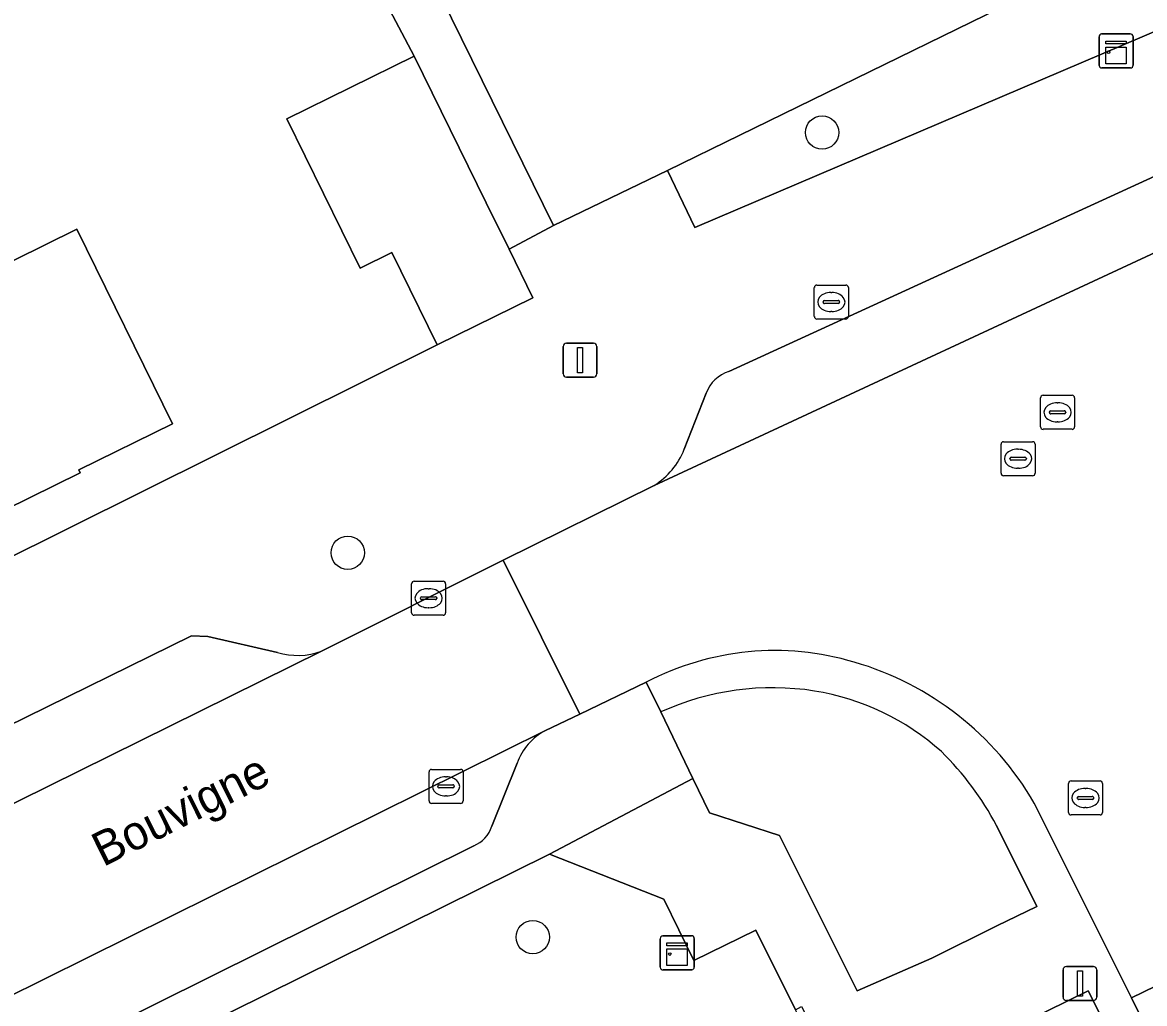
# Model space of a CAD drawing. Extents: x 157793 to 159380, y 380877 to 382313.
# Drawn here: x 158414.16 to 158447.14, y 381538.76 to 381567.59 of the extents above; entities that cross this region are included whole.
import ezdxf

# ---------------------------------------------------------------- set-up
doc = ezdxf.new("R2010")
doc.units = 0
for name, color, linetype in [('IMGEO_Boom', 7, 'Continuous'), ('IMGEO_Erf', 7, 'Continuous'), ('IMGEO_Groenvoorziening', 7, 'Continuous'), ('IMGEO_Kast', 7, 'Continuous'), ('IMGEO_Kolk', 7, 'Continuous'), ('IMGEO_Lichtmast', 7, 'Continuous'), ('IMGEO_Openbare_ruimte_label', 7, 'Continuous'), ('IMGEO_Pand', 7, 'Continuous'), ('IMGEO_Parkeervlak_open', 7, 'Continuous'), ('IMGEO_Rijbaan_lokaal_open', 7, 'Continuous'), ('IMGEO_Rioolput', 7, 'Continuous'), ('IMGEO_Voetpad_open', 7, 'Continuous')]:
    doc.layers.add(name, color=color, linetype=linetype)

msp = doc.modelspace()

# ---------------------------------------------------------------- linework, layer by layer
at = {"layer": 'IMGEO_Boom'}
for centre in [(158437.66, 381564.35), (158423.719, 381552.003), (158429.156, 381540.709)]:
    msp.add_circle(centre, 0.489, dxfattribs=at)
at = {"layer": 'IMGEO_Erf'}
for points in [[(158425.776, 381599.417), (158422.942, 381605.198), (158411.065, 381599.177), (158412.469, 381596.231), (158415.215, 381597.582), (158416.54, 381594.89), (158417.931, 381592.064), (158415.184, 381590.713), (158418.139, 381584.941), (158419.717, 381585.718), (158421.009, 381583.093), (158422.436, 381580.192), (158420.872, 381579.423), (158423.781, 381573.72), (158426.494, 381575.071), (158427.806, 381572.436), (158429.176, 381569.685), (158426.462, 381568.334), (158429.764, 381561.616), (158433.119, 381563.236), (158447.999, 381570.514), (158450.936, 381572.009), (158451.438, 381572.537), (158451.915, 381573.494)], [(158402.431, 381546.2), (158404.729, 381547.357), (158426.352, 381558.111), (158425.02, 381560.822), (158424.087, 381560.364), (158421.931, 381564.753), (158425.676, 381566.593), (158424.145, 381569.492), (158423.959, 381569.4), (158423.72, 381569.282), (158421.348, 381568.115), (158421.22, 381568.376), (158419.876, 381571.109), (158421.373, 381571.845), (158420.075, 381574.528), (158417.431, 381573.226), (158416.175, 381575.779), (158414.696, 381578.783)], [(158413.001, 381560.152), (158415.756, 381561.507), (158418.568, 381555.792), (158415.814, 381554.437), (158415.858, 381554.347), (158408.502, 381550.727)]]:
    msp.add_lwpolyline(points, dxfattribs=at)
at = {"layer": 'IMGEO_Groenvoorziening'}
for points in [[(158433.921, 381561.556), (158447.734, 381567.451), (158447.859, 381567.769), (158447.922, 381567.93), (158448.47, 381569.33), (158447.999, 381570.514), (158433.119, 381563.236)], [(158428.618, 381533.96), (158437.073, 381538.18), (158436.876, 381538.575), (158435.711, 381540.909), (158433.89, 381540.02), (158433.008, 381541.825), (158429.645, 381543.144), (158399.498, 381528.222), (158403, 381521.175)], [(158445.475, 381539.134), (158440.085, 381536.477), (158446.012, 381524.748), (158451.362, 381527.404)]]:
    msp.add_lwpolyline(points, close=True, dxfattribs=at)
msp.add_lwpolyline([(158432.92, 381547.325), (158433.86, 381545.373), (158434.347, 381544.362), (158436.411, 381543.694), (158438.687, 381539.128), (158440.882, 381540.09), (158442.796, 381541.042), (158443.973, 381541.608), (158442.789, 381543.991)], dxfattribs=at)
for centre, radius, start, end in [((158436.203, 381540.106), 7.931, 81.0505, 114.4561), ((158436.267, 381540.687), 7.347, 48.167, 80.836), ((158434.871, 381539.763), 8.976, 28.0973, 45.4564)]:
    msp.add_arc(centre, radius, start, end, dxfattribs=at)
at = {"layer": 'IMGEO_Kast'}
for p, q in [((158445.8, 381566.323), (158445.8, 381567.164)), ((158445.8, 381567.164), (158445.8, 381566.323)), ((158445.875, 381567.248), (158446.716, 381567.248)), ((158446.716, 381567.248), (158445.875, 381567.248)), ((158446.8, 381567.173), (158446.8, 381566.332)), ((158446.8, 381566.332), (158446.8, 381567.173)), ((158446.725, 381566.248), (158445.884, 381566.248)), ((158445.884, 381566.248), (158446.725, 381566.248)), ((158432.979, 381540.747), (158433.82, 381540.747)), ((158433.82, 381540.747), (158432.979, 381540.747)), ((158432.904, 381539.822), (158432.904, 381540.663)), ((158432.904, 381540.663), (158432.904, 381539.822)), ((158433.904, 381540.672), (158433.904, 381539.831)), ((158433.904, 381539.831), (158433.904, 381540.672)), ((158433.829, 381539.747), (158432.988, 381539.747)), ((158432.988, 381539.747), (158433.829, 381539.747))]:
    msp.add_line(p, q, dxfattribs=at)
for points in [[(158445.995, 381567.038), (158446.595, 381567.038), (158446.595, 381566.953), (158445.995, 381566.953), (158445.995, 381567.038)], [(158445.995, 381566.863), (158446.595, 381566.863), (158446.595, 381566.374), (158445.995, 381566.374), (158445.995, 381566.863)], [(158433.099, 381540.537), (158433.699, 381540.537), (158433.699, 381540.452), (158433.099, 381540.452), (158433.099, 381540.537)], [(158433.099, 381540.362), (158433.699, 381540.362), (158433.699, 381539.873), (158433.099, 381539.873), (158433.099, 381540.362)]]:
    msp.add_lwpolyline(points, dxfattribs=at)
for centre in [(158446.079, 381566.712), (158433.183, 381540.211)]:
    msp.add_circle(centre, 0.0377, dxfattribs=at)
for centre, start, end in [((158445.878, 381567.17), 92.4484, 184.2845), ((158445.878, 381567.17), 92.4484, 184.2845), ((158446.722, 381567.17), 2.4484, 94.2845), ((158446.722, 381567.17), 2.4484, 94.2845), ((158445.878, 381566.326), 182.4484, 274.2845), ((158445.878, 381566.326), 182.4484, 274.2845), ((158446.722, 381566.326), 272.4484, 4.2845), ((158446.722, 381566.326), 272.4484, 4.2845), ((158432.982, 381540.669), 92.4484, 184.2845), ((158432.982, 381540.669), 92.4484, 184.2845), ((158433.826, 381540.669), 2.4484, 94.2845), ((158433.826, 381540.669), 2.4484, 94.2845), ((158432.982, 381539.825), 182.4484, 274.2845), ((158432.982, 381539.825), 182.4484, 274.2845), ((158433.826, 381539.825), 272.4484, 4.2845), ((158433.826, 381539.825), 272.4484, 4.2845)]:
    msp.add_arc(centre, 0.0779, start, end, dxfattribs=at)
at = {"layer": 'IMGEO_Kolk'}
for p, q in [((158425.596, 381550.242), (158425.596, 381551.094)), ((158425.671, 381551.168), (158426.523, 381551.168)), ((158426.084, 381550.948), (158426.109, 381550.948)), ((158426.597, 381551.094), (158426.597, 381550.242)), ((158425.855, 381550.662), (158425.855, 381550.674)), ((158426.293, 381550.625), (158425.895, 381550.625)), ((158425.898, 381550.711), (158426.296, 381550.711)), ((158426.339, 381550.674), (158426.339, 381550.662)), ((158426.107, 381550.388), (158426.082, 381550.388)), ((158426.523, 381550.168), (158425.671, 381550.168)), ((158426.109, 381544.712), (158426.109, 381545.564)), ((158426.184, 381545.638), (158427.036, 381545.638)), ((158426.597, 381545.418), (158426.622, 381545.418)), ((158427.11, 381545.564), (158427.11, 381544.712)), ((158426.368, 381545.132), (158426.368, 381545.144)), ((158426.806, 381545.095), (158426.408, 381545.095)), ((158426.411, 381545.181), (158426.809, 381545.181)), ((158426.852, 381545.144), (158426.852, 381545.132)), ((158426.62, 381544.858), (158426.595, 381544.858)), ((158427.036, 381544.638), (158426.184, 381544.638))]:
    msp.add_line(p, q, dxfattribs=at)
for points in [[(158425.596, 381550.242), (158425.596, 381551.094)], [(158425.671, 381551.168), (158426.523, 381551.168)], [(158426.597, 381551.094), (158426.597, 381550.242)], [(158426.523, 381550.168), (158425.671, 381550.168)], [(158426.109, 381544.712), (158426.109, 381545.564)], [(158426.184, 381545.638), (158427.036, 381545.638)], [(158427.11, 381545.564), (158427.11, 381544.712)], [(158427.036, 381544.638), (158426.184, 381544.638)]]:
    msp.add_lwpolyline(points, dxfattribs=at)
for centre, radius, start, end in [((158425.673, 381551.092), 0.0765, 91.552, 178.448), ((158425.673, 381551.092), 0.0765, 91.552, 178.448), ((158426.521, 381551.092), 0.0765, 1.552, 88.448), ((158426.521, 381551.092), 0.0765, 1.552, 88.448), ((158425.895, 381550.671), 0.0403, 85.8775, 175.7526), ((158425.892, 381550.661), 0.0366, 178.938, 274.7102), ((158426.296, 381550.668), 0.043, 264.8664, 352.4533), ((158426.3, 381550.673), 0.0386, 1.7309, 96.639), ((158425.673, 381550.244), 0.0765, 181.552, 268.448), ((158425.673, 381550.244), 0.0765, 181.552, 268.448), ((158426.521, 381550.244), 0.0765, 271.552, 358.448), ((158426.521, 381550.244), 0.0765, 271.552, 358.448), ((158426.186, 381545.562), 0.0765, 91.552, 178.448), ((158426.186, 381545.562), 0.0765, 91.552, 178.448), ((158427.034, 381545.562), 0.0765, 1.552, 88.448), ((158427.034, 381545.562), 0.0765, 1.552, 88.448), ((158426.408, 381545.141), 0.0403, 85.8775, 175.7526), ((158426.405, 381545.131), 0.0366, 178.938, 274.7102), ((158426.809, 381545.138), 0.043, 264.8664, 352.4533), ((158426.813, 381545.143), 0.0386, 1.7309, 96.639), ((158426.186, 381544.714), 0.0765, 181.552, 268.448), ((158426.186, 381544.714), 0.0765, 181.552, 268.448), ((158427.034, 381544.714), 0.0765, 271.552, 358.448), ((158427.034, 381544.714), 0.0765, 271.552, 358.448)]:
    msp.add_arc(centre, radius, start, end, dxfattribs=at)
for centre, major_axis, ratio, start_param, end_param in [((158426.083, 381550.668), (-0.387, 0.002), 0.722429, 4.712389, 7.853982), ((158426.108, 381550.668), (-0.39, 0.002), 0.717154, 1.570796, 4.712389), ((158426.596, 381545.138), (-0.387, 0.002), 0.722429, 4.712389, 7.853982), ((158426.621, 381545.138), (-0.39, 0.002), 0.717154, 1.570796, 4.712389)]:
    msp.add_ellipse(centre, major_axis=major_axis, ratio=ratio, start_param=start_param, end_param=end_param, dxfattribs=at)
at = {"layer": 'IMGEO_Lichtmast'}
for p, q in [((158430.053, 381557.264), (158430.053, 381558.064)), ((158430.053, 381558.064), (158430.053, 381557.264)), ((158430.153, 381558.164), (158430.943, 381558.164)), ((158430.943, 381558.164), (158430.153, 381558.164)), ((158431.043, 381558.064), (158431.043, 381557.264)), ((158431.043, 381557.264), (158431.043, 381558.064)), ((158430.943, 381557.164), (158430.153, 381557.164)), ((158430.153, 381557.164), (158430.943, 381557.164)), ((158444.741, 381538.945), (158444.741, 381539.745)), ((158444.741, 381539.745), (158444.741, 381538.945)), ((158444.841, 381539.845), (158445.631, 381539.845)), ((158445.631, 381539.845), (158444.841, 381539.845)), ((158445.731, 381539.745), (158445.731, 381538.945)), ((158445.731, 381538.945), (158445.731, 381539.745)), ((158445.631, 381538.845), (158444.841, 381538.845)), ((158444.841, 381538.845), (158445.631, 381538.845))]:
    msp.add_line(p, q, dxfattribs=at)
for points in [[(158430.473, 381558.039), (158430.623, 381558.039), (158430.623, 381557.289), (158430.473, 381557.289), (158430.473, 381558.039)], [(158445.161, 381539.72), (158445.311, 381539.72), (158445.311, 381538.97), (158445.161, 381538.97), (158445.161, 381539.72)]]:
    msp.add_lwpolyline(points, dxfattribs=at)
for centre, start, end in [((158430.153, 381558.064), 90, 180), ((158430.153, 381558.064), 90, 180), ((158430.943, 381558.064), 0, 90), ((158430.943, 381558.064), 360, 90), ((158430.153, 381557.264), 180, 270), ((158430.153, 381557.264), 180, 270), ((158430.943, 381557.264), 270, 0), ((158430.943, 381557.264), 270, 0), ((158444.841, 381539.745), 90, 180), ((158444.841, 381539.745), 90, 180), ((158445.631, 381539.745), 0, 90), ((158445.631, 381539.745), 360, 90), ((158444.841, 381538.945), 180, 270), ((158444.841, 381538.945), 180, 270), ((158445.631, 381538.945), 270, 0), ((158445.631, 381538.945), 270, 0)]:
    msp.add_arc(centre, 0.1, start, end, dxfattribs=at)
at = {"layer": 'IMGEO_Pand'}
for points in [[(158425.676, 381566.593), (158421.931, 381564.753), (158424.087, 381560.364), (158425.02, 381560.822), (158426.352, 381558.111), (158429.164, 381559.493), (158428.463, 381560.919), (158427.792, 381562.285)], [(158413.001, 381560.152), (158403.471, 381555.466), (158404.84, 381552.685), (158407.012, 381553.754), (158408.502, 381550.727), (158415.858, 381554.347), (158415.814, 381554.437), (158418.568, 381555.792), (158415.756, 381561.507)]]:
    msp.add_lwpolyline(points, close=True, dxfattribs=at)
at = {"layer": 'IMGEO_Parkeervlak_open'}
for points in [[(158485.578, 381579.425), (158451.929, 381565.129), (158434.923, 381557.328)], [(158432.728, 381553.983), (158449.698, 381561.875), (158452.802, 381563.201), (158489.186, 381578.677)], [(158434.249, 381556.691), (158433.606, 381555.044)], [(158421.654, 381549.075), (158419.606, 381549.543), (158419.13, 381549.562), (158408.21, 381544.191)], [(158406.043, 381540.758), (158422.95, 381549.11)], [(158429.532, 381546.784), (158376.866, 381520.672)], [(158427.954, 381543.967), (158428.698, 381545.819)], [(158380.846, 381520.256), (158427.421, 381543.393)]]:
    msp.add_lwpolyline(points, dxfattribs=at)
for centre, radius, start, end in [((158435.224, 381556.334), 1.038, 106.8578, 159.9089), ((158431.556, 381555.847), 2.202, 302.1691, 338.614), ((158422.249, 381551.049), 2.062, 253.2242, 289.8697), ((158430.374, 381545.213), 1.782, 118.1966, 160.1331), ((158427.077, 381544.247), 0.921, 291.958, 342.2842)]:
    msp.add_arc(centre, radius, start, end, dxfattribs=at)
at = {"layer": 'IMGEO_Rijbaan_lokaal_open'}
for points in [[(158450.953, 381556.769), (158454.919, 381558.631), (158452.802, 381563.201), (158449.698, 381561.875), (158432.728, 381553.983), (158428.291, 381551.786), (158430.537, 381547.261), (158432.492, 381548.198)], [(158443.893, 381544.648), (158446.748, 381538.923), (158451.325, 381541.148), (158449.138, 381545.572), (158447.967, 381547.942)], [(158464.439, 381514.502), (158464.363, 381514.655), (158451.325, 381541.148), (158446.748, 381538.923), (158452.319, 381527.669), (158456.407, 381519.386), (158458.407, 381515.345), (158458.491, 381515.176)]]:
    msp.add_lwpolyline(points, dxfattribs=at)
msp.add_lwpolyline([(158429.532, 381546.784), (158430.537, 381547.261), (158428.291, 381551.786), (158422.95, 381549.11), (158406.043, 381540.758), (158405.49, 381540.487), (158405.162, 381540.325), (158390.456, 381533.119), (158390.104, 381532.932), (158364.219, 381519.993), (158323.239, 381499.498), (158325.561, 381495.049), (158366.656, 381515.626), (158376.866, 381520.672)], close=True, dxfattribs=at)
for centre, radius, start, end in [((158436.271, 381540.998), 8.131, 73.3112, 117.6942), ((158436.114, 381540.158), 8.982, 29.9943, 73.8935)]:
    msp.add_arc(centre, radius, start, end, dxfattribs=at)
at = {"layer": 'IMGEO_Rioolput'}
for p, q in [((158437.507, 381559.87), (158438.359, 381559.87)), ((158437.432, 381558.944), (158437.432, 381559.796)), ((158437.92, 381559.65), (158437.945, 381559.65)), ((158438.433, 381559.796), (158438.433, 381558.944)), ((158437.691, 381559.364), (158437.691, 381559.376)), ((158438.129, 381559.327), (158437.731, 381559.327)), ((158437.734, 381559.413), (158438.132, 381559.413)), ((158438.175, 381559.376), (158438.175, 381559.364)), ((158438.359, 381558.87), (158437.507, 381558.87)), ((158437.943, 381559.09), (158437.918, 381559.09)), ((158444.079, 381555.704), (158444.079, 381556.556)), ((158444.154, 381556.63), (158445.006, 381556.63)), ((158445.08, 381556.556), (158445.08, 381555.704)), ((158444.567, 381556.41), (158444.592, 381556.41)), ((158444.338, 381556.124), (158444.338, 381556.136)), ((158444.776, 381556.087), (158444.378, 381556.087)), ((158444.381, 381556.173), (158444.779, 381556.173)), ((158444.822, 381556.136), (158444.822, 381556.124)), ((158445.006, 381555.63), (158444.154, 381555.63)), ((158444.59, 381555.85), (158444.565, 381555.85)), ((158442.995, 381555.265), (158443.847, 381555.265)), ((158442.92, 381554.339), (158442.92, 381555.191)), ((158443.408, 381555.045), (158443.433, 381555.045)), ((158443.921, 381555.191), (158443.921, 381554.339)), ((158443.179, 381554.759), (158443.179, 381554.771)), ((158443.617, 381554.722), (158443.219, 381554.722)), ((158443.222, 381554.808), (158443.62, 381554.808)), ((158443.663, 381554.771), (158443.663, 381554.759)), ((158443.847, 381554.265), (158442.995, 381554.265)), ((158443.431, 381554.485), (158443.406, 381554.485)), ((158444.9, 381544.373), (158444.9, 381545.225)), ((158444.975, 381545.299), (158445.827, 381545.299)), ((158445.388, 381545.079), (158445.413, 381545.079)), ((158445.901, 381545.225), (158445.901, 381544.373)), ((158445.159, 381544.793), (158445.159, 381544.805)), ((158445.597, 381544.756), (158445.199, 381544.756)), ((158445.202, 381544.842), (158445.6, 381544.842)), ((158445.643, 381544.805), (158445.643, 381544.793)), ((158445.411, 381544.519), (158445.386, 381544.519)), ((158445.827, 381544.299), (158444.975, 381544.299))]:
    msp.add_line(p, q, dxfattribs=at)
for points in [[(158437.507, 381559.87), (158438.359, 381559.87)], [(158437.432, 381558.944), (158437.432, 381559.796)], [(158438.433, 381559.796), (158438.433, 381558.944)], [(158438.359, 381558.87), (158437.507, 381558.87)], [(158444.079, 381555.704), (158444.079, 381556.556)], [(158444.154, 381556.63), (158445.006, 381556.63)], [(158445.08, 381556.556), (158445.08, 381555.704)], [(158445.006, 381555.63), (158444.154, 381555.63)], [(158442.995, 381555.265), (158443.847, 381555.265)], [(158442.92, 381554.339), (158442.92, 381555.191)], [(158443.921, 381555.191), (158443.921, 381554.339)], [(158443.847, 381554.265), (158442.995, 381554.265)], [(158444.9, 381544.373), (158444.9, 381545.225)], [(158444.975, 381545.299), (158445.827, 381545.299)], [(158445.901, 381545.225), (158445.901, 381544.373)], [(158445.827, 381544.299), (158444.975, 381544.299)]]:
    msp.add_lwpolyline(points, dxfattribs=at)
for centre, radius, start, end in [((158437.509, 381559.794), 0.0765, 91.552, 178.448), ((158437.509, 381559.794), 0.0765, 91.552, 178.448), ((158438.357, 381559.794), 0.0765, 1.552, 88.448), ((158438.357, 381559.794), 0.0765, 1.552, 88.448), ((158437.731, 381559.373), 0.0403, 85.8775, 175.7526), ((158437.728, 381559.363), 0.0366, 178.938, 274.7102), ((158438.132, 381559.37), 0.043, 264.8664, 352.4533), ((158438.136, 381559.375), 0.0386, 1.7309, 96.639), ((158437.509, 381558.946), 0.0765, 181.552, 268.448), ((158437.509, 381558.946), 0.0765, 181.552, 268.448), ((158438.357, 381558.946), 0.0765, 271.552, 358.448), ((158438.357, 381558.946), 0.0765, 271.552, 358.448), ((158444.156, 381556.554), 0.0765, 91.552, 178.448), ((158444.156, 381556.554), 0.0765, 91.552, 178.448), ((158445.004, 381556.554), 0.0765, 1.552, 88.448), ((158445.004, 381556.554), 0.0765, 1.552, 88.448), ((158444.378, 381556.133), 0.0403, 85.8775, 175.7526), ((158444.375, 381556.123), 0.0366, 178.938, 274.7102), ((158444.779, 381556.13), 0.043, 264.8664, 352.4533), ((158444.783, 381556.135), 0.0386, 1.7309, 96.639), ((158444.156, 381555.706), 0.0765, 181.552, 268.448), ((158444.156, 381555.706), 0.0765, 181.552, 268.448), ((158445.004, 381555.706), 0.0765, 271.552, 358.448), ((158445.004, 381555.706), 0.0765, 271.552, 358.448), ((158442.997, 381555.189), 0.0765, 91.552, 178.448), ((158442.997, 381555.189), 0.0765, 91.552, 178.448), ((158443.845, 381555.189), 0.0765, 1.552, 88.448), ((158443.845, 381555.189), 0.0765, 1.552, 88.448), ((158443.219, 381554.768), 0.0403, 85.8775, 175.7526), ((158443.216, 381554.758), 0.0366, 178.938, 274.7102), ((158443.62, 381554.765), 0.043, 264.8664, 352.4533), ((158443.624, 381554.77), 0.0386, 1.7309, 96.639), ((158442.997, 381554.341), 0.0765, 181.552, 268.448), ((158442.997, 381554.341), 0.0765, 181.552, 268.448), ((158443.845, 381554.341), 0.0765, 271.552, 358.448), ((158443.845, 381554.341), 0.0765, 271.552, 358.448), ((158444.977, 381545.223), 0.0765, 91.552, 178.448), ((158444.977, 381545.223), 0.0765, 91.552, 178.448), ((158445.825, 381545.223), 0.0765, 1.552, 88.448), ((158445.825, 381545.223), 0.0765, 1.552, 88.448), ((158445.199, 381544.802), 0.0403, 85.8775, 175.7526), ((158445.196, 381544.792), 0.0366, 178.938, 274.7102), ((158445.6, 381544.799), 0.043, 264.8664, 352.4533), ((158445.604, 381544.804), 0.0386, 1.7309, 96.639), ((158444.977, 381544.375), 0.0765, 181.552, 268.448), ((158444.977, 381544.375), 0.0765, 181.552, 268.448), ((158445.825, 381544.375), 0.0765, 271.552, 358.448), ((158445.825, 381544.375), 0.0765, 271.552, 358.448)]:
    msp.add_arc(centre, radius, start, end, dxfattribs=at)
for centre, major_axis, ratio, start_param, end_param in [((158437.919, 381559.37), (-0.387, 0.002), 0.722429, 4.712389, 7.853982), ((158437.944, 381559.37), (-0.39, 0.002), 0.717154, 1.570796, 4.712389), ((158444.566, 381556.13), (-0.387, 0.002), 0.722429, 4.712389, 7.853982), ((158444.591, 381556.13), (-0.39, 0.002), 0.717154, 1.570796, 4.712389), ((158443.407, 381554.765), (-0.387, 0.002), 0.722429, 4.712389, 7.853982), ((158443.432, 381554.765), (-0.39, 0.002), 0.717154, 1.570796, 4.712389), ((158445.387, 381544.799), (-0.387, 0.002), 0.722429, 4.712389, 7.853982), ((158445.412, 381544.799), (-0.39, 0.002), 0.717154, 1.570796, 4.712389)]:
    msp.add_ellipse(centre, major_axis=major_axis, ratio=ratio, start_param=start_param, end_param=end_param, dxfattribs=at)
at = {"layer": 'IMGEO_Voetpad_open'}
for points in [[(158532.123, 381602.188), (158491.241, 381584.832), (158487.458, 381583.323), (158461.844, 381572.393), (158461.816, 381572.634), (158459.197, 381571.531), (158458.435, 381573.12), (158456.756, 381572.219), (158455.829, 381574.202), (158450.936, 381572.009), (158447.999, 381570.514), (158448.47, 381569.33), (158447.922, 381567.93), (158447.859, 381567.769), (158447.734, 381567.451), (158433.921, 381561.556), (158433.119, 381563.236), (158429.764, 381561.616), (158428.463, 381560.919), (158429.164, 381559.493), (158426.352, 381558.111), (158404.729, 381547.357)], [(158413.259, 381588.32), (158414.496, 381585.807), (158417.341, 381580.084), (158418.819, 381577.08), (158420.075, 381574.528), (158421.373, 381571.845), (158422.673, 381572.485), (158424.017, 381569.752), (158424.145, 381569.492), (158425.676, 381566.593), (158427.792, 381562.285), (158428.463, 381560.919), (158429.764, 381561.616), (158426.462, 381568.334), (158425.084, 381571.102), (158423.781, 381573.72), (158420.872, 381579.423), (158419.588, 381578.791), (158418.158, 381581.696), (158416.869, 381584.316), (158418.139, 381584.941), (158415.184, 381590.713), (158413.791, 381593.543)], [(158434.923, 381557.328), (158451.929, 381565.129), (158485.578, 381579.425)], [(158433.606, 381555.044), (158434.249, 381556.691)], [(158422.95, 381549.11), (158428.291, 381551.786), (158432.728, 381553.983)], [(158408.21, 381544.191), (158419.13, 381549.562), (158419.606, 381549.543), (158421.654, 381549.075)], [(158398.164, 381527.551), (158401.658, 381520.527), (158403, 381521.175), (158399.498, 381528.222), (158429.645, 381543.144), (158433.86, 381545.373), (158432.92, 381547.325), (158432.492, 381548.198), (158430.537, 381547.261), (158429.532, 381546.784)], [(158432.492, 381548.198), (158432.92, 381547.325)], [(158428.698, 381545.819), (158427.954, 381543.967)], [(158442.789, 381543.991), (158443.973, 381541.608), (158442.796, 381541.042), (158440.882, 381540.09), (158438.687, 381539.128), (158436.411, 381543.694), (158434.347, 381544.362), (158433.86, 381545.373), (158429.645, 381543.144), (158433.008, 381541.825), (158433.89, 381540.02), (158435.711, 381540.909), (158436.876, 381538.575), (158437.056, 381538.669), (158438.495, 381535.81), (158438.871, 381535.064), (158438.452, 381534.844), (158450.63, 381510.551), (158451.008, 381509.429)], [(158452.319, 381527.669), (158446.748, 381538.923), (158443.893, 381544.648)], [(158427.421, 381543.393), (158380.846, 381520.256)]]:
    msp.add_lwpolyline(points, dxfattribs=at)
msp.add_lwpolyline([(158446.012, 381524.748), (158440.085, 381536.477), (158445.475, 381539.134), (158451.362, 381527.404)], close=True, dxfattribs=at)
for centre, radius, start, end in [((158435.224, 381556.334), 1.038, 106.8578, 159.9089), ((158431.556, 381555.847), 2.202, 302.1691, 338.614), ((158422.249, 381551.049), 2.062, 253.2242, 289.8697), ((158436.271, 381540.998), 8.131, 73.3112, 117.6942), ((158436.114, 381540.158), 8.982, 29.9943, 73.8935), ((158436.203, 381540.106), 7.931, 81.0505, 114.4561), ((158436.267, 381540.687), 7.347, 48.167, 80.836), ((158430.374, 381545.213), 1.782, 118.1966, 160.1331), ((158434.871, 381539.763), 8.976, 28.0973, 45.4564), ((158427.077, 381544.247), 0.921, 291.958, 342.2842)]:
    msp.add_arc(centre, radius, start, end, dxfattribs=at)

# ---------------------------------------------------------------- texts
at = {"layer": 'IMGEO_Openbare_ruimte_label'}
msp.add_text('Bouvigne', height=1, rotation=26.4882, dxfattribs=at).set_placement((158416.532, 381542.764))

doc.saveas('drawing.dxf')
